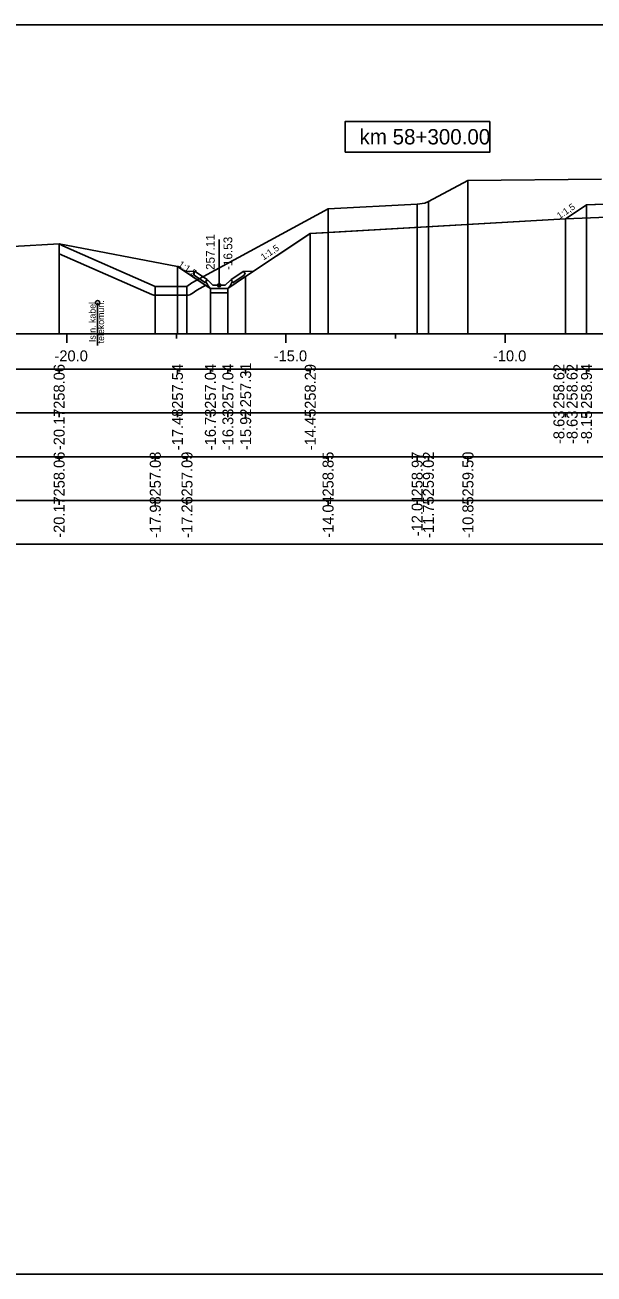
# Model space of a CAD drawing. Extents: x 6516023 to 6560129, y 5513077 to 5529206.
# Drawn here: x 6516382.51 to 6516395.49, y 5514451.16 to 5514479.66 of the extents above; entities that cross this region are included whole.
import ezdxf

# ---------------------------------------------------------------- set-up
doc = ezdxf.new("R2010")
doc.units = 0
for name, color, linetype in [('IR_default', 7, 'Continuous'), ('TOR_PRZEK_P-kable', 7, 'Continuous'), ('TOR_PRZEK_P-odwodnienie', 7, 'Continuous'), ('TOR_PRZEK_P-opisy', 7, 'Continuous'), ('TOR_PRZEK_P-schodkowanie+wymiana', 7, 'Continuous'), ('TOR_PRZEK_P-tabelka istniejace', 7, 'Continuous'), ('TOR_PRZEK_P-tabelka projektowane', 7, 'Continuous'), ('TOR_PRZEK_P-teren istniejacy', 7, 'Continuous'), ('TOR_PRZEK_P-uklad odniesienia', 7, 'Continuous'), ('TOR_PRZEK_P-warstwa ochronna I', 7, 'Continuous'), ('TOR_PRZEK_P-warstwa ochronna II', 7, 'Continuous'), ('TOR_RAMKI-ramka+tabelka 1', 7, 'Continuous')]:
    doc.layers.add(name, color=color, linetype=linetype)

msp = doc.modelspace()

# ---------------------------------------------------------------- linework, layer by layer
at = {"layer": 'IR_default'}
msp.add_lwpolyline([(6516383.289, 5514474.663), (6516385.988, 5514474.146), (6516386.691, 5514473.677), (6516386.738, 5514473.646), (6516387.113, 5514473.646), (6516387.138, 5514473.646), (6516387.519, 5514473.9), (6516387.543, 5514473.916), (6516388.939, 5514474.846), (6516389.017, 5514474.898), (6516389.308, 5514474.91), (6516394.838, 5514475.231), (6516394.856, 5514475.243), (6516395.317, 5514475.55), (6516395.332, 5514475.551), (6516395.898, 5514475.573)], dxfattribs=at)
at = {"layer": 'TOR_PRZEK_P-kable'}
msp.add_line((6516384.166, 5514473.318), (6516384.166, 5514472.344), dxfattribs=at)
msp.add_circle((6516384.166, 5514473.318), 0.05, dxfattribs=at)
at = {"layer": 'TOR_PRZEK_P-odwodnienie'}
for p, q in [((6516386.938, 5514473.716), (6516386.938, 5514474.759)), ((6516386.629, 5514473.775), (6516386.367, 5514473.949)), ((6516386.673, 5514473.841), (6516386.393, 5514474.028)), ((6516386.673, 5514473.841), (6516386.665, 5514473.829)), ((6516387.202, 5514473.841), (6516387.483, 5514474.028)), ((6516387.202, 5514473.841), (6516387.211, 5514473.829)), ((6516387.247, 5514473.775), (6516387.508, 5514473.949)), ((6516386.64, 5514473.791), (6516386.629, 5514473.775)), ((6516386.63, 5514473.811), (6516386.678, 5514473.835)), ((6516386.798, 5514473.716), (6516386.678, 5514473.835)), ((6516386.748, 5514473.646), (6516387.128, 5514473.646)), ((6516386.798, 5514473.716), (6516387.078, 5514473.716)), ((6516387.078, 5514473.716), (6516387.198, 5514473.835)), ((6516387.198, 5514473.835), (6516387.245, 5514473.811)), ((6516387.235, 5514473.791), (6516387.247, 5514473.775))]:
    msp.add_line(p, q, dxfattribs=at)
for points in [[(6516386.146, 5514474.04), (6516386.393, 5514474.028)], [(6516386.342, 5514474.002), (6516386.393, 5514474.028)], [(6516386.342, 5514474.002), (6516386.367, 5514473.949)], [(6516387.729, 5514474.04), (6516387.483, 5514474.028)], [(6516387.533, 5514474.002), (6516387.483, 5514474.028)], [(6516387.533, 5514474.002), (6516387.508, 5514473.949)], [(6516386.665, 5514473.829), (6516386.629, 5514473.81)], [(6516386.629, 5514473.81), (6516386.64, 5514473.791)], [(6516386.678, 5514473.716), (6516386.63, 5514473.811)], [(6516386.748, 5514473.646), (6516386.678, 5514473.716)], [(6516386.738, 5514473.646), (6516386.737, 5514473.646), (6516386.738, 5514473.646), (6516386.737, 5514473.645), (6516386.738, 5514473.646), (6516386.738, 5514473.645), (6516386.738, 5514473.646), (6516386.738, 5514473.646)], [(6516387.138, 5514473.646), (6516386.738, 5514473.646), (6516386.738, 5514473.546), (6516387.138, 5514473.546), (6516387.138, 5514473.646)], [(6516387.128, 5514473.646), (6516387.198, 5514473.716)], [(6516387.138, 5514473.646), (6516387.137, 5514473.646), (6516387.138, 5514473.646), (6516387.137, 5514473.645), (6516387.138, 5514473.646), (6516387.138, 5514473.645), (6516387.138, 5514473.646), (6516387.138, 5514473.646)], [(6516387.198, 5514473.716), (6516387.245, 5514473.811)], [(6516387.211, 5514473.829), (6516387.246, 5514473.81)], [(6516387.246, 5514473.81), (6516387.235, 5514473.791)]]:
    msp.add_lwpolyline(points, dxfattribs=at)
msp.add_circle((6516386.938, 5514473.716), 0.035, dxfattribs=at)
at = {"layer": 'TOR_PRZEK_P-schodkowanie+wymiana'}
msp.add_line((6516383.289, 5514474.434), (6516385.401, 5514473.505), dxfattribs=at)
for points in [[(6516386.321, 5514473.529), (6516386.426, 5514473.603), (6516386.633, 5514473.716)], [(6516385.49, 5514473.489), (6516385.55, 5514473.491), (6516386.205, 5514473.491)]]:
    msp.add_lwpolyline(points, dxfattribs=at)
for centre, start, end in [((6516385.482, 5514473.689), 246.2766, 272.4089), ((6516386.205, 5514473.691), 270.0156, 305.4849)]:
    msp.add_arc(centre, 0.2, start, end, dxfattribs=at)
at = {"layer": 'TOR_PRZEK_P-tabelka istniejace'}
for p, q in [((6516383.289, 5514469.706), (6516383.289, 5514469.806)), ((6516385.482, 5514469.706), (6516385.482, 5514469.806)), ((6516386.205, 5514469.706), (6516386.205, 5514469.806)), ((6516389.422, 5514469.706), (6516389.422, 5514469.806)), ((6516391.454, 5514469.706), (6516391.454, 5514469.806)), ((6516391.71, 5514469.706), (6516391.71, 5514469.806)), ((6516392.613, 5514469.706), (6516392.613, 5514469.806)), ((6516364.663, 5514468.806), (6516438.463, 5514468.806)), ((6516383.289, 5514468.706), (6516383.289, 5514468.806)), ((6516385.482, 5514468.706), (6516385.482, 5514468.806)), ((6516386.205, 5514468.706), (6516386.205, 5514468.806)), ((6516389.422, 5514468.706), (6516389.422, 5514468.806)), ((6516391.454, 5514468.706), (6516391.454, 5514468.806)), ((6516391.71, 5514468.706), (6516391.71, 5514468.806)), ((6516392.613, 5514468.706), (6516392.613, 5514468.806))]:
    msp.add_line(p, q, dxfattribs=at)
for points in [[(6516392.613, 5514476.108), (6516392.613, 5514472.806), (6516392.613, 5514472.676), (6516392.613, 5514472.606)], [(6516391.454, 5514475.571), (6516391.454, 5514472.806), (6516391.454, 5514472.676), (6516391.454, 5514472.606)], [(6516391.71, 5514475.628), (6516391.71, 5514472.806), (6516391.71, 5514472.676), (6516391.71, 5514472.606)], [(6516389.422, 5514475.459), (6516389.422, 5514472.806), (6516389.422, 5514472.676), (6516389.422, 5514472.606)], [(6516383.289, 5514474.663), (6516383.289, 5514472.806), (6516383.289, 5514472.676), (6516383.289, 5514472.606)], [(6516385.482, 5514473.689), (6516385.482, 5514472.806), (6516385.482, 5514472.676), (6516385.482, 5514472.606)], [(6516386.205, 5514473.691), (6516386.205, 5514472.806), (6516386.205, 5514472.676), (6516386.205, 5514472.606)]]:
    msp.add_lwpolyline(points, dxfattribs=at)
msp.add_lwpolyline([(6516364.663, 5514469.806), (6516364.663, 5514467.806), (6516438.463, 5514467.806), (6516438.463, 5514469.806)], close=True, dxfattribs=at)
at = {"layer": 'TOR_PRZEK_P-tabelka projektowane'}
for p, q in [((6516383.289, 5514471.706), (6516383.289, 5514471.806)), ((6516385.988, 5514471.706), (6516385.988, 5514471.806)), ((6516386.738, 5514471.706), (6516386.738, 5514471.806)), ((6516387.138, 5514471.706), (6516387.138, 5514471.806)), ((6516387.543, 5514471.706), (6516387.543, 5514471.806)), ((6516389.017, 5514471.706), (6516389.017, 5514471.806)), ((6516394.838, 5514471.706), (6516394.838, 5514471.806)), ((6516395.317, 5514471.706), (6516395.317, 5514471.806)), ((6516364.663, 5514470.806), (6516438.463, 5514470.806)), ((6516383.289, 5514470.706), (6516383.289, 5514470.806)), ((6516385.988, 5514470.706), (6516385.988, 5514470.806)), ((6516386.738, 5514470.706), (6516386.738, 5514470.806)), ((6516387.138, 5514470.706), (6516387.138, 5514470.806)), ((6516387.543, 5514470.706), (6516387.543, 5514470.806)), ((6516389.017, 5514470.706), (6516389.017, 5514470.806)), ((6516394.838, 5514470.706), (6516394.838, 5514470.806)), ((6516395.317, 5514470.706), (6516395.317, 5514470.806))]:
    msp.add_line(p, q, dxfattribs=at)
for points in [[(6516395.317, 5514475.55), (6516395.317, 5514472.806), (6516395.317, 5514472.676), (6516395.317, 5514472.606)], [(6516394.838, 5514475.231), (6516394.838, 5514472.806), (6516394.838, 5514472.676), (6516394.838, 5514472.606)], [(6516389.017, 5514474.898), (6516389.017, 5514472.806), (6516389.017, 5514472.676), (6516389.017, 5514472.606)], [(6516383.289, 5514474.663), (6516383.289, 5514472.806), (6516383.289, 5514472.676), (6516383.289, 5514472.606)], [(6516385.988, 5514474.146), (6516385.988, 5514472.806), (6516385.988, 5514472.676), (6516385.988, 5514472.606)], [(6516387.543, 5514473.916), (6516387.543, 5514472.806), (6516387.543, 5514472.676), (6516387.543, 5514472.606)], [(6516386.738, 5514473.646), (6516386.738, 5514472.806), (6516386.738, 5514472.676), (6516386.738, 5514472.606)], [(6516387.138, 5514473.646), (6516387.138, 5514472.806), (6516387.138, 5514472.676), (6516387.138, 5514472.606)]]:
    msp.add_lwpolyline(points, dxfattribs=at)
msp.add_lwpolyline([(6516364.663, 5514471.806), (6516364.663, 5514469.806), (6516438.463, 5514469.806), (6516438.463, 5514471.806)], close=True, dxfattribs=at)
at = {"layer": 'TOR_PRZEK_P-teren istniejacy'}
msp.add_lwpolyline([(6516382.231, 5514474.598), (6516383.289, 5514474.663), (6516383.376, 5514474.614), (6516385.482, 5514473.689), (6516385.546, 5514473.691), (6516386.205, 5514473.691), (6516386.319, 5514473.773), (6516389.422, 5514475.459), (6516391.454, 5514475.571), (6516391.627, 5514475.591), (6516391.71, 5514475.628), (6516392.613, 5514476.108), (6516395.659, 5514476.137)], dxfattribs=at)
at = {"layer": 'TOR_PRZEK_P-uklad odniesienia'}
for p, q in [((6516368.463, 5514472.606), (6516438.463, 5514472.606)), ((6516383.463, 5514472.406), (6516383.463, 5514472.606)), ((6516385.963, 5514472.506), (6516385.963, 5514472.606)), ((6516388.463, 5514472.406), (6516388.463, 5514472.606)), ((6516390.963, 5514472.506), (6516390.963, 5514472.606)), ((6516393.463, 5514472.406), (6516393.463, 5514472.606))]:
    msp.add_line(p, q, dxfattribs=at)
msp.add_lwpolyline([(6516393.113, 5514477.456), (6516389.813, 5514477.456), (6516389.813, 5514476.756), (6516393.113, 5514476.756)], close=True, dxfattribs=at)
at = {"layer": 'TOR_PRZEK_P-warstwa ochronna I'}
msp.add_lwpolyline([(6516394.838, 5514475.231), (6516405.488, 5514475.657), (6516415.742, 5514475.247)], dxfattribs=at)
at = {"layer": 'TOR_PRZEK_P-warstwa ochronna II'}
msp.add_lwpolyline([(6516383.289, 5514474.663), (6516385.988, 5514474.146), (6516386.738, 5514473.646), (6516387.138, 5514473.646), (6516387.543, 5514473.916), (6516389.017, 5514474.898), (6516394.838, 5514475.231), (6516395.317, 5514475.55), (6516395.898, 5514475.573), (6516404.213, 5514475.906), (6516405.488, 5514475.957), (6516406.763, 5514475.907), (6516414.657, 5514475.59), (6516415.263, 5514475.566), (6516415.742, 5514475.247), (6516417.563, 5514475.074), (6516418.723, 5514474.301), (6516419.203, 5514473.981), (6516419.603, 5514473.981), (6516420.775, 5514474.763)], dxfattribs=at)
at = {"layer": 'TOR_RAMKI-ramka+tabelka 1'}
msp.add_lwpolyline([(6516362.013, 5514479.656), (6516609.513, 5514479.656), (6516609.513, 5514451.156), (6516362.013, 5514451.156)], close=True, dxfattribs=at)

# ---------------------------------------------------------------- texts
at = {"layer": 'TOR_PRZEK_P-kable'}
for s, height, p in [('Istn. kabel', 0.14999, (6516384.121, 5514472.421)), ('telekomun.', 0.15, (6516384.315, 5514472.392))]:
    msp.add_text(s, height=height, rotation=90.0511, dxfattribs=at).set_placement(p)
at = {"layer": 'TOR_PRZEK_P-odwodnienie'}
for s, p in [('257.11', (6516386.838, 5514474.066)), ('-16.53', (6516387.238, 5514474.066))]:
    msp.add_text(s, height=0.2, rotation=90, dxfattribs=at).set_placement(p)
at = {"layer": 'TOR_PRZEK_P-opisy'}
for rotation, p in [(34.0701, (6516394.704, 5514475.223)), (34.0701, (6516387.952, 5514474.282)), (325.9299, (6516385.991, 5514474.163))]:
    msp.add_text('1:1,5', height=0.15, rotation=rotation, dxfattribs=at).set_placement(p)
at = {"layer": 'TOR_PRZEK_P-tabelka istniejace'}
for s, p in [('258.06', (6516383.414, 5514468.898)), ('257.08', (6516385.607, 5514468.898)), ('257.09', (6516386.33, 5514468.898)), ('258.85', (6516389.547, 5514468.897)), ('258.97', (6516391.579, 5514468.898)), ('259.02', (6516391.835, 5514468.9)), ('259.50', (6516392.738, 5514468.898)), ('-20.17', (6516383.414, 5514467.955)), ('-17.98', (6516385.607, 5514467.954)), ('-17.26', (6516386.33, 5514467.954)), ('-14.04', (6516389.547, 5514467.955)), ('-12.01', (6516391.579, 5514467.989)), ('-11.75', (6516391.835, 5514467.953)), ('-10.85', (6516392.738, 5514467.953))]:
    msp.add_text(s, height=0.25, rotation=90, dxfattribs=at).set_placement(p)
at = {"layer": 'TOR_PRZEK_P-tabelka projektowane'}
for s, p in [('258.06', (6516383.414, 5514470.898)), ('257.54', (6516386.113, 5514470.899)), ('257.04', (6516386.863, 5514470.899)), ('257.04', (6516387.263, 5514470.899)), ('257.31', (6516387.668, 5514470.933)), ('258.29', (6516389.142, 5514470.898)), ('258.62', (6516394.813, 5514470.9)), ('258.62', (6516395.113, 5514470.9)), ('258.94', (6516395.442, 5514470.899)), ('-20.17', (6516383.414, 5514469.955)), ('-17.48', (6516386.113, 5514469.954)), ('-16.73', (6516386.863, 5514469.954)), ('-16.33', (6516387.263, 5514469.954)), ('-15.92', (6516387.668, 5514469.956)), ('-14.45', (6516389.142, 5514469.953)), ('-8.63', (6516394.813, 5514470.094)), ('-8.63', (6516395.113, 5514470.094)), ('-8.15', (6516395.442, 5514470.093))]:
    msp.add_text(s, height=0.25, rotation=90, dxfattribs=at).set_placement(p)
at = {"layer": 'TOR_PRZEK_P-uklad odniesienia'}
for s, height, p in [('km 58+300.00', 0.35, (6516390.141, 5514476.931)), ('-20.0', 0.25, (6516383.182, 5514471.981)), ('-15.0', 0.25, (6516388.182, 5514471.981)), ('-10.0', 0.25, (6516393.182, 5514471.981))]:
    msp.add_text(s, height=height, dxfattribs=at).set_placement(p)

doc.saveas('drawing.dxf')
